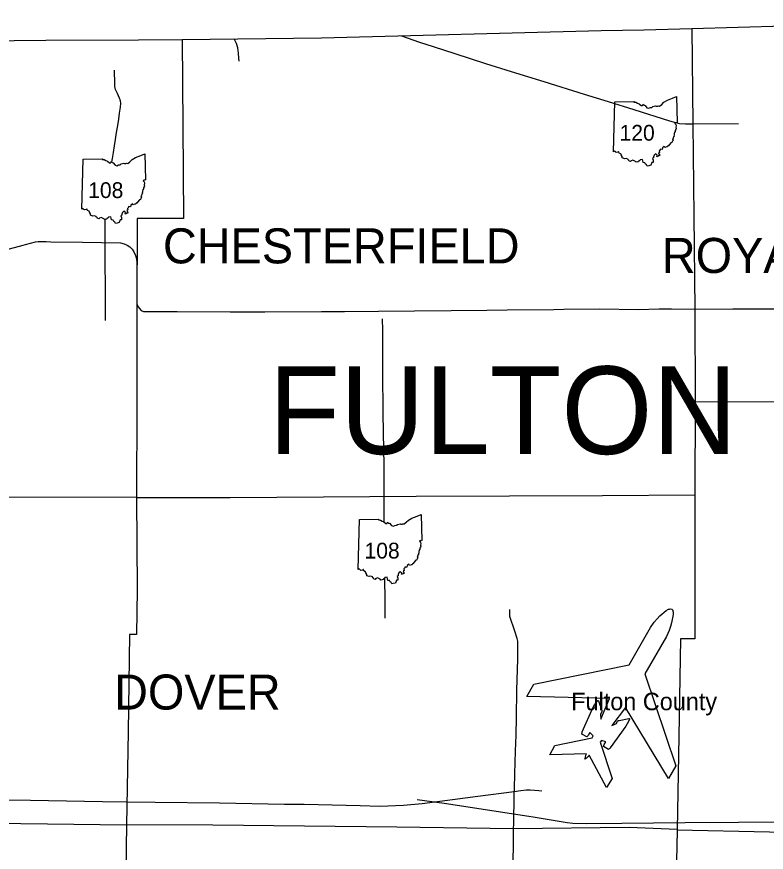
# Model space of a CAD drawing. Extents: x -232 to 448, y 619 to 1059.
# Drawn here: x -25.97 to 17.93, y 907.38 to 956.31 of the extents above; entities that cross this region are included whole.
import ezdxf

# ---------------------------------------------------------------- set-up
doc = ezdxf.new("R2010")
doc.units = 0
doc.layers.add('Default', color=7, linetype='Continuous')

msp = doc.modelspace()

# ---------------------------------------------------------------- linework, layer by layer
at = {"layer": 'Default'}
for p, q in [((8.977, 948.399), (9.059, 951.328)), ((8.977, 948.399), (9.059, 951.328)), ((-22.165, 945.04), (-22.083, 947.969)), ((-22.165, 945.04), (-22.083, 947.969)), ((-5.98, 923.929), (-5.898, 926.858)), ((-5.98, 923.929), (-5.898, 926.858))]:
    msp.add_line(p, q, dxfattribs=at)
for points in [[(13.563, 955.63), (24.424, 955.929), (29.905, 956.011), (35.341, 956.203), (40.766, 956.311), (46.162, 956.25)], [(-16.282, 954.98), (-8.111, 955.067), (8.262, 955.501), (10.758, 955.552), (13.563, 955.63)], [(13.563, 955.63), (13.626, 950.04), (13.698, 944.659), (13.757, 939.191), (13.763, 933.752)], [(-66.216, 954.34), (-65.408, 954.364), (-59.285, 954.386), (-46.284, 954.55), (-40.715, 954.621), (-29.877, 954.878), (-24.273, 954.939), (-18.844, 954.953), (-16.282, 954.98)], [(-16.282, 954.98), (-16.238, 949.916), (-16.204, 944.485), (-18.916, 944.502), (-18.925, 939.047), (-18.925, 933.612), (-18.945, 928.163)], [(-12.946, 953.707), (-12.951, 953.886), (-12.97, 954.186), (-13.018, 954.491), (-13.098, 954.735), (-13.174, 954.889), (-13.243, 955.012)], [(-3.442, 955.191), (-2.386, 954.822), (-1.586, 954.566), (-0.317, 954.159), (1.496, 953.578), (2.983, 953.104), (4.895, 952.519), (7.267, 951.783), (8.672, 951.351), (10.167, 950.881), (12.268, 950.215), (12.609, 950.11), (12.846, 950.058), (13.211, 950.035), (13.646, 950.037)], [(-20.395, 947.791), (-20.363, 948.005), (-20.303, 948.366), (-20.241, 948.751), (-20.183, 949.112), (-20.119, 949.524), (-20.048, 949.934), (-19.992, 950.305), (-19.94, 950.672), (-19.893, 951.005), (-19.873, 951.245), (-19.886, 951.391), (-19.945, 951.542), (-20.074, 951.805), (-20.183, 952.04), (-20.219, 952.223), (-20.231, 952.571), (-20.243, 952.99), (-20.248, 953.19)], [(9.059, 951.328), (10.195, 951.347), (10.177, 951.311), (10.284, 951.304), (10.398, 951.241), (10.495, 951.202), (10.613, 951.109), (10.683, 951.11), (10.713, 951.186), (10.767, 951.127), (10.831, 951.117), (10.942, 950.976), (11.033, 950.946), (11.143, 950.994), (11.225, 951.002), (11.284, 951.05), (11.44, 951.09), (11.484, 951.066), (11.566, 951.071), (11.608, 951.089), (11.68, 951.073), (11.807, 951.179), (11.937, 951.305), (12.138, 951.423), (12.438, 951.535), (12.675, 951.636), (12.709, 950.116)], [(9.059, 951.328), (10.195, 951.347), (10.177, 951.311), (10.284, 951.304), (10.398, 951.241), (10.495, 951.202), (10.613, 951.109), (10.683, 951.11), (10.713, 951.186), (10.767, 951.127), (10.831, 951.117), (10.942, 950.976), (11.033, 950.946), (11.143, 950.994), (11.225, 951.002), (11.284, 951.05), (11.44, 951.09), (11.484, 951.066), (11.566, 951.071), (11.608, 951.089), (11.68, 951.073), (11.807, 951.179), (11.937, 951.305), (12.138, 951.423), (12.438, 951.535), (12.675, 951.636), (12.709, 950.116)], [(12.709, 950.116), (12.674, 950.095), (12.619, 950.105), (12.583, 950.062), (12.628, 949.991), (12.65, 949.916), (12.631, 949.833), (12.649, 949.765), (12.637, 949.707), (12.602, 949.651), (12.591, 949.596), (12.561, 949.539), (12.564, 949.507), (12.536, 949.482), (12.541, 949.387), (12.527, 949.334), (12.532, 949.289), (12.487, 949.277), (12.497, 949.239), (12.469, 949.21), (12.475, 949.16), (12.442, 949.128), (12.474, 949.065), (12.449, 949.044), (12.428, 948.967), (12.37, 948.951), (12.254, 948.809), (12.213, 948.756), (12.168, 948.742), (12.142, 948.687), (12.086, 948.687), (12.001, 948.649), (11.945, 948.715), (11.849, 948.635), (11.838, 948.544), (11.715, 948.547), (11.72, 948.501), (11.693, 948.487), (11.668, 948.441), (11.682, 948.359), (11.625, 948.338), (11.632, 948.29), (11.669, 948.261), (11.685, 948.17), (11.624, 948.188), (11.574, 948.112), (11.523, 948.13), (11.54, 948.195), (11.453, 948.273), (11.372, 948.21), (11.329, 948.11), (11.328, 948.043), (11.267, 948.002), (11.306, 947.907), (11.299, 947.841), (11.3, 947.779), (11.224, 947.781), (11.178, 947.613)], [(12.709, 950.116), (12.674, 950.095), (12.619, 950.105), (12.583, 950.062), (12.628, 949.991), (12.65, 949.916), (12.631, 949.833), (12.649, 949.765), (12.637, 949.707), (12.602, 949.651), (12.591, 949.596), (12.561, 949.539), (12.564, 949.507), (12.536, 949.482), (12.541, 949.387), (12.527, 949.334), (12.532, 949.289), (12.487, 949.277), (12.497, 949.239), (12.469, 949.21), (12.475, 949.16), (12.442, 949.128), (12.474, 949.065), (12.449, 949.044), (12.428, 948.967), (12.37, 948.951), (12.254, 948.809), (12.213, 948.756), (12.168, 948.742), (12.142, 948.687), (12.086, 948.687), (12.001, 948.649), (11.945, 948.715), (11.849, 948.635), (11.838, 948.544), (11.715, 948.547), (11.72, 948.501), (11.693, 948.487), (11.668, 948.441), (11.682, 948.359), (11.625, 948.338), (11.632, 948.29), (11.669, 948.261), (11.685, 948.17), (11.624, 948.188), (11.574, 948.112), (11.523, 948.13), (11.54, 948.195), (11.453, 948.273), (11.372, 948.21), (11.329, 948.11), (11.328, 948.043), (11.267, 948.002), (11.306, 947.907), (11.299, 947.841), (11.3, 947.779), (11.224, 947.781), (11.178, 947.613)], [(13.646, 950.037), (16.31, 950.053)], [(11.178, 947.613), (11.045, 947.581), (10.953, 947.561), (10.921, 947.638), (10.855, 947.678), (10.812, 947.755), (10.718, 947.765), (10.695, 947.871), (10.685, 947.957), (10.555, 947.936), (10.52, 947.883), (10.474, 947.869), (10.447, 947.816), (10.385, 947.812), (10.318, 947.787), (10.274, 947.839), (10.164, 947.891), (10.115, 947.918), (10.012, 947.876), (9.989, 947.827), (9.907, 947.848), (9.888, 947.903), (9.838, 947.92), (9.827, 947.978), (9.721, 948.009), (9.64, 947.997), (9.496, 948.044), (9.487, 948.121), (9.439, 948.214), (9.413, 948.279), (9.322, 948.329), (9.304, 948.406), (9.275, 948.404), (9.248, 948.372), (9.148, 948.358), (9.108, 948.389), (9.051, 948.443), (8.977, 948.399)], [(11.178, 947.613), (11.045, 947.581), (10.953, 947.561), (10.921, 947.638), (10.855, 947.678), (10.812, 947.755), (10.718, 947.765), (10.695, 947.871), (10.685, 947.957), (10.555, 947.936), (10.52, 947.883), (10.474, 947.869), (10.447, 947.816), (10.385, 947.812), (10.318, 947.787), (10.274, 947.839), (10.164, 947.891), (10.115, 947.918), (10.012, 947.876), (9.989, 947.827), (9.907, 947.848), (9.888, 947.903), (9.838, 947.92), (9.827, 947.978), (9.721, 948.009), (9.64, 947.997), (9.496, 948.044), (9.487, 948.121), (9.439, 948.214), (9.413, 948.279), (9.322, 948.329), (9.304, 948.406), (9.275, 948.404), (9.248, 948.372), (9.148, 948.358), (9.108, 948.389), (9.051, 948.443), (8.977, 948.399)], [(-22.083, 947.969), (-20.947, 947.988), (-20.964, 947.952), (-20.857, 947.945), (-20.743, 947.882), (-20.647, 947.843), (-20.529, 947.75), (-20.459, 947.751), (-20.429, 947.827), (-20.375, 947.768), (-20.311, 947.758), (-20.2, 947.618), (-20.109, 947.587), (-19.999, 947.635), (-19.917, 947.643), (-19.857, 947.691), (-19.701, 947.731), (-19.658, 947.707), (-19.575, 947.712), (-19.534, 947.73), (-19.462, 947.714), (-19.335, 947.82), (-19.204, 947.946), (-19.004, 948.064), (-18.704, 948.176), (-18.467, 948.277), (-18.433, 946.757)], [(-22.083, 947.969), (-20.947, 947.988), (-20.964, 947.952), (-20.857, 947.945), (-20.743, 947.882), (-20.647, 947.843), (-20.529, 947.75), (-20.459, 947.751), (-20.429, 947.827), (-20.375, 947.768), (-20.311, 947.758), (-20.2, 947.618), (-20.109, 947.587), (-19.999, 947.635), (-19.917, 947.643), (-19.857, 947.691), (-19.701, 947.731), (-19.658, 947.707), (-19.575, 947.712), (-19.534, 947.73), (-19.462, 947.714), (-19.335, 947.82), (-19.204, 947.946), (-19.004, 948.064), (-18.704, 948.176), (-18.467, 948.277), (-18.433, 946.757)], [(-18.433, 946.757), (-18.468, 946.736), (-18.522, 946.746), (-18.559, 946.703), (-18.513, 946.632), (-18.492, 946.557), (-18.511, 946.474), (-18.492, 946.406), (-18.505, 946.348), (-18.539, 946.292), (-18.551, 946.237), (-18.58, 946.18), (-18.578, 946.148), (-18.605, 946.123), (-18.6, 946.028), (-18.615, 945.975), (-18.61, 945.93), (-18.655, 945.918), (-18.644, 945.88), (-18.673, 945.851), (-18.667, 945.801), (-18.699, 945.769), (-18.668, 945.706), (-18.693, 945.685), (-18.714, 945.608), (-18.772, 945.592), (-18.887, 945.45), (-18.928, 945.397), (-18.974, 945.383), (-18.999, 945.328), (-19.056, 945.328), (-19.141, 945.29), (-19.196, 945.356), (-19.293, 945.276), (-19.304, 945.185), (-19.426, 945.188), (-19.421, 945.142), (-19.449, 945.128), (-19.474, 945.082), (-19.459, 945), (-19.516, 944.979), (-19.509, 944.931), (-19.473, 944.902), (-19.457, 944.811), (-19.517, 944.829), (-19.567, 944.753), (-19.618, 944.771), (-19.602, 944.836), (-19.688, 944.914), (-19.77, 944.851), (-19.813, 944.751), (-19.813, 944.684), (-19.874, 944.643), (-19.835, 944.548), (-19.842, 944.482), (-19.841, 944.42), (-19.918, 944.422), (-19.964, 944.254)], [(-18.433, 946.757), (-18.468, 946.736), (-18.522, 946.746), (-18.559, 946.703), (-18.513, 946.632), (-18.492, 946.557), (-18.511, 946.474), (-18.492, 946.406), (-18.505, 946.348), (-18.539, 946.292), (-18.551, 946.237), (-18.58, 946.18), (-18.578, 946.148), (-18.605, 946.123), (-18.6, 946.028), (-18.615, 945.975), (-18.61, 945.93), (-18.655, 945.918), (-18.644, 945.88), (-18.673, 945.851), (-18.667, 945.801), (-18.699, 945.769), (-18.668, 945.706), (-18.693, 945.685), (-18.714, 945.608), (-18.772, 945.592), (-18.887, 945.45), (-18.928, 945.397), (-18.974, 945.383), (-18.999, 945.328), (-19.056, 945.328), (-19.141, 945.29), (-19.196, 945.356), (-19.293, 945.276), (-19.304, 945.185), (-19.426, 945.188), (-19.421, 945.142), (-19.449, 945.128), (-19.474, 945.082), (-19.459, 945), (-19.516, 944.979), (-19.509, 944.931), (-19.473, 944.902), (-19.457, 944.811), (-19.517, 944.829), (-19.567, 944.753), (-19.618, 944.771), (-19.602, 944.836), (-19.688, 944.914), (-19.77, 944.851), (-19.813, 944.751), (-19.813, 944.684), (-19.874, 944.643), (-19.835, 944.548), (-19.842, 944.482), (-19.841, 944.42), (-19.918, 944.422), (-19.964, 944.254)], [(-19.964, 944.254), (-20.096, 944.222), (-20.188, 944.202), (-20.221, 944.279), (-20.287, 944.319), (-20.33, 944.396), (-20.424, 944.406), (-20.446, 944.512), (-20.457, 944.598), (-20.586, 944.577), (-20.622, 944.524), (-20.668, 944.51), (-20.694, 944.457), (-20.757, 944.453), (-20.824, 944.428), (-20.868, 944.48), (-20.977, 944.532), (-21.027, 944.559), (-21.13, 944.517), (-21.152, 944.468), (-21.234, 944.489), (-21.254, 944.544), (-21.303, 944.561), (-21.314, 944.619), (-21.421, 944.65), (-21.502, 944.638), (-21.645, 944.685), (-21.654, 944.762), (-21.703, 944.855), (-21.729, 944.92), (-21.819, 944.97), (-21.838, 945.047), (-21.867, 945.045), (-21.893, 945.013), (-21.994, 944.999), (-22.034, 945.03), (-22.091, 945.084), (-22.165, 945.04)], [(-19.964, 944.254), (-20.096, 944.222), (-20.188, 944.202), (-20.221, 944.279), (-20.287, 944.319), (-20.33, 944.396), (-20.424, 944.406), (-20.446, 944.512), (-20.457, 944.598), (-20.586, 944.577), (-20.622, 944.524), (-20.668, 944.51), (-20.694, 944.457), (-20.757, 944.453), (-20.824, 944.428), (-20.868, 944.48), (-20.977, 944.532), (-21.027, 944.559), (-21.13, 944.517), (-21.152, 944.468), (-21.234, 944.489), (-21.254, 944.544), (-21.303, 944.561), (-21.314, 944.619), (-21.421, 944.65), (-21.502, 944.638), (-21.645, 944.685), (-21.654, 944.762), (-21.703, 944.855), (-21.729, 944.92), (-21.819, 944.97), (-21.838, 945.047), (-21.867, 945.045), (-21.893, 945.013), (-21.994, 944.999), (-22.034, 945.03), (-22.091, 945.084), (-22.165, 945.04)], [(-20.777, 938.516), (-20.77, 939.23), (-20.771, 939.561), (-20.77, 939.924), (-20.772, 940.28), (-20.776, 940.642), (-20.778, 941.028), (-20.78, 941.366), (-20.781, 941.752), (-20.785, 942.155), (-20.79, 942.562), (-20.787, 942.941), (-20.789, 943.319), (-20.794, 943.74), (-20.795, 944.131), (-20.795, 944.464)], [(-30.721, 941.808), (-30.029, 941.792), (-29.914, 941.797), (-28.59, 942.139), (-25.583, 942.938), (-25.462, 942.971)], [(-25.462, 942.971), (-24.861, 943.133), (-24.705, 943.152), (-24.241, 943.14), (-23.972, 943.135)], [(-23.972, 943.135), (-22.107, 943.103), (-19.886, 943.073), (-19.681, 943.015), (-19.492, 942.934), (-19.353, 942.825), (-19.212, 942.689), (-19.103, 942.537), (-19.014, 942.327), (-18.963, 942.14), (-18.929, 941.918), (-18.925, 941.766), (-18.938, 939.493), (-18.899, 939.378), (-18.805, 939.238), (-18.682, 939.114), (-18.547, 939.044), (-16.58, 939.046), (-13.475, 939.033)], [(-13.475, 939.033), (-11.442, 939.037), (-8.114, 939.051), (-6.777, 939.053), (-4.788, 939.068), (-2.667, 939.082), (-0.521, 939.104), (1.568, 939.129)], [(1.568, 939.129), (2.762, 939.143)], [(2.762, 939.143), (5.481, 939.174), (6.067, 939.179)], [(6.067, 939.179), (8.183, 939.197), (10.438, 939.168), (11.654, 939.194), (12.383, 939.195), (13.745, 939.193), (15.975, 939.201), (18.534, 939.209), (21.835, 939.226), (24.29, 939.226), (26.171, 939.23), (29.99, 939.259), (32.3, 939.253), (32.737, 939.252)], [(-4.44, 926.715), (-4.446, 927.611), (-4.456, 930.062), (-4.489, 931.928), (-4.502, 933.159), (-4.524, 935.448), (-4.535, 937.946), (-4.54, 938.627)], [(13.763, 933.752), (13.75, 928.319)], [(13.763, 933.752), (19.166, 933.771), (24.64, 933.81), (30.058, 933.825), (35.498, 933.8), (40.955, 933.797), (43.667, 933.715), (46.355, 933.677)], [(-18.945, 928.163), (-29.796, 928.178), (-35.267, 928.206), (-40.728, 928.233), (-46.179, 928.243), (-50.264, 928.27), (-55.696, 928.311), (-55.686, 928.456), (-66.519, 928.567)], [(-18.945, 928.163), (-13.47, 928.163), (-8.001, 928.19), (-2.567, 928.229), (2.89, 928.254), (8.348, 928.279), (13.75, 928.319)], [(13.75, 928.319), (13.757, 919.877), (12.901, 919.877), (12.809, 914.162), (12.708, 908.706)], [(-18.945, 928.163), (-18.919, 922.742), (-18.948, 920.136), (-19.368, 920.137), (-19.451, 914.423), (-19.544, 908.989)], [(-5.898, 926.858), (-4.761, 926.877), (-4.779, 926.842), (-4.672, 926.834), (-4.558, 926.772), (-4.462, 926.732), (-4.344, 926.639), (-4.273, 926.64), (-4.244, 926.716), (-4.19, 926.658), (-4.126, 926.647), (-4.015, 926.507), (-3.923, 926.476), (-3.814, 926.524), (-3.732, 926.532), (-3.672, 926.58), (-3.516, 926.62), (-3.473, 926.596), (-3.39, 926.601), (-3.349, 926.619), (-3.277, 926.603), (-3.15, 926.709), (-3.019, 926.835), (-2.819, 926.954), (-2.519, 927.066), (-2.282, 927.166), (-2.247, 925.646)], [(-5.898, 926.858), (-4.761, 926.877), (-4.779, 926.842), (-4.672, 926.834), (-4.558, 926.772), (-4.462, 926.732), (-4.344, 926.639), (-4.273, 926.64), (-4.244, 926.716), (-4.19, 926.658), (-4.126, 926.647), (-4.015, 926.507), (-3.923, 926.476), (-3.814, 926.524), (-3.732, 926.532), (-3.672, 926.58), (-3.516, 926.62), (-3.473, 926.596), (-3.39, 926.601), (-3.349, 926.619), (-3.277, 926.603), (-3.15, 926.709), (-3.019, 926.835), (-2.819, 926.954), (-2.519, 927.066), (-2.282, 927.166), (-2.247, 925.646)], [(-2.247, 925.646), (-2.282, 925.625), (-2.337, 925.635), (-2.374, 925.592), (-2.328, 925.521), (-2.307, 925.446), (-2.326, 925.363), (-2.307, 925.295), (-2.32, 925.238), (-2.354, 925.181), (-2.366, 925.127), (-2.395, 925.069), (-2.393, 925.037), (-2.42, 925.012), (-2.415, 924.917), (-2.429, 924.864), (-2.424, 924.819), (-2.469, 924.807), (-2.459, 924.769), (-2.488, 924.74), (-2.482, 924.691), (-2.514, 924.659), (-2.483, 924.595), (-2.508, 924.575), (-2.529, 924.497), (-2.587, 924.481), (-2.702, 924.34), (-2.743, 924.286), (-2.789, 924.273), (-2.814, 924.218), (-2.87, 924.217), (-2.956, 924.179), (-3.011, 924.245), (-3.108, 924.166), (-3.119, 924.074), (-3.241, 924.077), (-3.236, 924.031), (-3.264, 924.018), (-3.288, 923.971), (-3.274, 923.889), (-3.331, 923.868), (-3.324, 923.821), (-3.288, 923.791), (-3.271, 923.7), (-3.332, 923.719), (-3.382, 923.642), (-3.433, 923.66), (-3.416, 923.725), (-3.503, 923.803), (-3.585, 923.741), (-3.628, 923.64), (-3.628, 923.573), (-3.689, 923.532), (-3.65, 923.437), (-3.657, 923.371), (-3.656, 923.309), (-3.732, 923.311), (-3.778, 923.143)], [(-2.247, 925.646), (-2.282, 925.625), (-2.337, 925.635), (-2.374, 925.592), (-2.328, 925.521), (-2.307, 925.446), (-2.326, 925.363), (-2.307, 925.295), (-2.32, 925.238), (-2.354, 925.181), (-2.366, 925.127), (-2.395, 925.069), (-2.393, 925.037), (-2.42, 925.012), (-2.415, 924.917), (-2.429, 924.864), (-2.424, 924.819), (-2.469, 924.807), (-2.459, 924.769), (-2.488, 924.74), (-2.482, 924.691), (-2.514, 924.659), (-2.483, 924.595), (-2.508, 924.575), (-2.529, 924.497), (-2.587, 924.481), (-2.702, 924.34), (-2.743, 924.286), (-2.789, 924.273), (-2.814, 924.218), (-2.87, 924.217), (-2.956, 924.179), (-3.011, 924.245), (-3.108, 924.166), (-3.119, 924.074), (-3.241, 924.077), (-3.236, 924.031), (-3.264, 924.018), (-3.288, 923.971), (-3.274, 923.889), (-3.331, 923.868), (-3.324, 923.821), (-3.288, 923.791), (-3.271, 923.7), (-3.332, 923.719), (-3.382, 923.642), (-3.433, 923.66), (-3.416, 923.725), (-3.503, 923.803), (-3.585, 923.741), (-3.628, 923.64), (-3.628, 923.573), (-3.689, 923.532), (-3.65, 923.437), (-3.657, 923.371), (-3.656, 923.309), (-3.732, 923.311), (-3.778, 923.143)], [(-3.778, 923.143), (-3.911, 923.111), (-4.003, 923.092), (-4.036, 923.168), (-4.101, 923.208), (-4.144, 923.285), (-4.239, 923.296), (-4.261, 923.401), (-4.272, 923.487), (-4.401, 923.466), (-4.437, 923.413), (-4.482, 923.399), (-4.509, 923.347), (-4.571, 923.342), (-4.638, 923.317), (-4.682, 923.369), (-4.792, 923.421), (-4.842, 923.448), (-4.945, 923.406), (-4.967, 923.357), (-5.049, 923.379), (-5.068, 923.434), (-5.118, 923.45), (-5.129, 923.509), (-5.235, 923.54), (-5.317, 923.527), (-5.46, 923.574), (-5.469, 923.651), (-5.518, 923.744), (-5.543, 923.809), (-5.634, 923.859), (-5.652, 923.936), (-5.681, 923.934), (-5.708, 923.903), (-5.809, 923.888), (-5.849, 923.92), (-5.905, 923.974), (-5.98, 923.929)], [(-3.778, 923.143), (-3.911, 923.111), (-4.003, 923.092), (-4.036, 923.168), (-4.101, 923.208), (-4.144, 923.285), (-4.239, 923.296), (-4.261, 923.401), (-4.272, 923.487), (-4.401, 923.466), (-4.437, 923.413), (-4.482, 923.399), (-4.509, 923.347), (-4.571, 923.342), (-4.638, 923.317), (-4.682, 923.369), (-4.792, 923.421), (-4.842, 923.448), (-4.945, 923.406), (-4.967, 923.357), (-5.049, 923.379), (-5.068, 923.434), (-5.118, 923.45), (-5.129, 923.509), (-5.235, 923.54), (-5.317, 923.527), (-5.46, 923.574), (-5.469, 923.651), (-5.518, 923.744), (-5.543, 923.809), (-5.634, 923.859), (-5.652, 923.936), (-5.681, 923.934), (-5.708, 923.903), (-5.809, 923.888), (-5.849, 923.92), (-5.905, 923.974), (-5.98, 923.929)], [(-4.386, 921.081), (-4.387, 922.2), (-4.411, 923.359), (-4.412, 923.421)], [(3.28, 914.245), (3.298, 915.276), (3.33, 916.87), (3.372, 918.686), (3.389, 919.505), (3.378, 919.75), (3.35, 919.888), (3.204, 920.317), (2.916, 921.176), (2.915, 921.597)], [(8.753, 916.388), (3.902, 916.498), (4.325, 917.23), (9.894, 918.364), (11.156, 920.55), (11.375, 920.862), (11.537, 921.054), (11.705, 921.215), (12.073, 921.53), (12.201, 921.607), (12.255, 921.623), (12.303, 921.631), (12.394, 921.62)], [(12.394, 921.62), (12.45, 921.547), (12.467, 921.501), (12.479, 921.446), (12.477, 921.297), (12.388, 920.821), (12.332, 920.595), (12.247, 920.358), (12.087, 920.013), (10.825, 917.826), (12.627, 912.437), (12.204, 911.705), (9.684, 915.85)], [(7.314, 912.821), (7.336, 912.936), (7.37, 913.058), (7.407, 913.149), (5.262, 913.082), (5.547, 913.628), (7.736, 914.089), (7.79, 914.206), (7.598, 914.393), (7.5, 914.223), (7.462, 914.174), (7.441, 914.152), (7.417, 914.133), (7.133, 914.297), (7.135, 914.335), (7.14, 914.365), (7.148, 914.395), (7.158, 914.424), (7.799, 915.872), (7.874, 916.006), (7.96, 916.134), (8.057, 916.254), (8.072, 916.262), (8.087, 916.263), (8.101, 916.256), (8.11, 916.241), (8.293, 915.687), (8.298, 915.662), (8.302, 915.633), (8.302, 915.616), (8.294, 915.593), (8.221, 915.466), (8.236, 915.172), (8.753, 916.388)], [(9.684, 915.85), (8.889, 914.795), (9.152, 914.929), (9.225, 915.056), (9.241, 915.074), (9.255, 915.082), (9.283, 915.094), (9.307, 915.102), (9.878, 915.22), (9.895, 915.219), (9.909, 915.212), (9.915, 915.198), (9.916, 915.181), (9.86, 915.037), (9.793, 914.899), (9.714, 914.767), (8.781, 913.487), (8.76, 913.464), (8.738, 913.442), (8.714, 913.423), (8.683, 913.402), (8.399, 913.566), (8.404, 913.596), (8.412, 913.626), (8.435, 913.683), (8.533, 913.853), (8.276, 913.926), (8.201, 913.82), (8.897, 911.694), (8.566, 911.175), (7.552, 913.065), (7.491, 912.987), (7.403, 912.897), (7.314, 912.821)], [(3.182, 911.108), (3.209, 911.962), (3.248, 913.298), (3.28, 914.245)], [(-30.368, 910.512), (-25.17, 910.436), (-20.952, 910.358), (-19.522, 910.339), (-17.87, 910.314), (-14.087, 910.266), (-10.282, 910.204), (-9.136, 910.193), (-5.849, 910.11), (-4.71, 910.087), (-3.318, 910.128), (-2.224, 910.229), (1.029, 910.655), (3.176, 910.943)], [(3.164, 910.296), (3.176, 910.943), (3.178, 910.998)], [(3.176, 910.943), (3.553, 911.004), (3.884, 911.034), (4.102, 911.042), (4.614, 911.004), (4.779, 910.981)], [(3.178, 910.998), (3.182, 911.108)], [(-2.523, 910.465), (-0.927, 910.244), (-0.028, 910.115), (2.62, 909.706), (4.286, 909.445), (5.575, 909.229), (6.273, 909.125), (6.597, 909.088), (7.402, 909.067), (9.473, 909.075), (13.175, 909.114), (16.297, 909.149), (19.012, 909.164)], [(3.159, 910.081), (3.164, 910.296)], [(3.151, 903.346), (3.148, 903.666), (3.093, 905.035), (3.121, 908.098), (3.152, 909.704)], [(3.152, 909.704), (3.159, 910.081)], [(-61.94, 909.617), (-56.588, 909.577), (-51.156, 909.61), (-51.158, 909.496), (-46.578, 909.412), (-41.204, 909.315), (-35.795, 909.227), (-30.382, 909.129), (-19.544, 908.989)], [(-19.544, 908.989), (-19.61, 903.535), (-19.68, 898.075), (-19.726, 892.691), (-19.827, 887.246), (-19.915, 881.799), (-20.047, 871.155)], [(12.708, 908.706), (9.9, 908.836), (3.133, 908.751), (-3.713, 908.847), (-9.112, 908.912), (-14.489, 908.96), (-19.544, 908.989)], [(12.707, 908.674), (12.606, 903.231), (12.512, 897.827), (12.419, 892.307), (12.315, 886.882), (12.229, 881.539), (12.009, 870.683)], [(12.708, 908.706), (12.707, 908.674)], [(45.319, 908.301), (39.864, 908.285), (34.454, 908.323), (29.058, 908.316), (23.567, 908.418), (18.126, 908.554), (12.707, 908.674)]]:
    msp.add_lwpolyline(points, dxfattribs=at)

# ---------------------------------------------------------------- texts
for s, height, p in [('120', 0.9234, (9.339, 949.052)), ('108', 0.9234, (-21.784, 945.693)), ('CHESTERFIELD', 2.052, (-17.407, 941.865)), ('ROYALTON', 2.052, (11.815, 941.303)), ('FULTON', 5.13, (-11.219, 930.703)), ('108', 0.9234, (-5.599, 924.582)), ('DOVER', 2.052, (-20.266, 915.735)), ('Fulton County              ', 1.026, (6.509, 915.696))]:
    msp.add_text(s, height=height, dxfattribs=at).set_placement(p)

doc.saveas('drawing.dxf')
